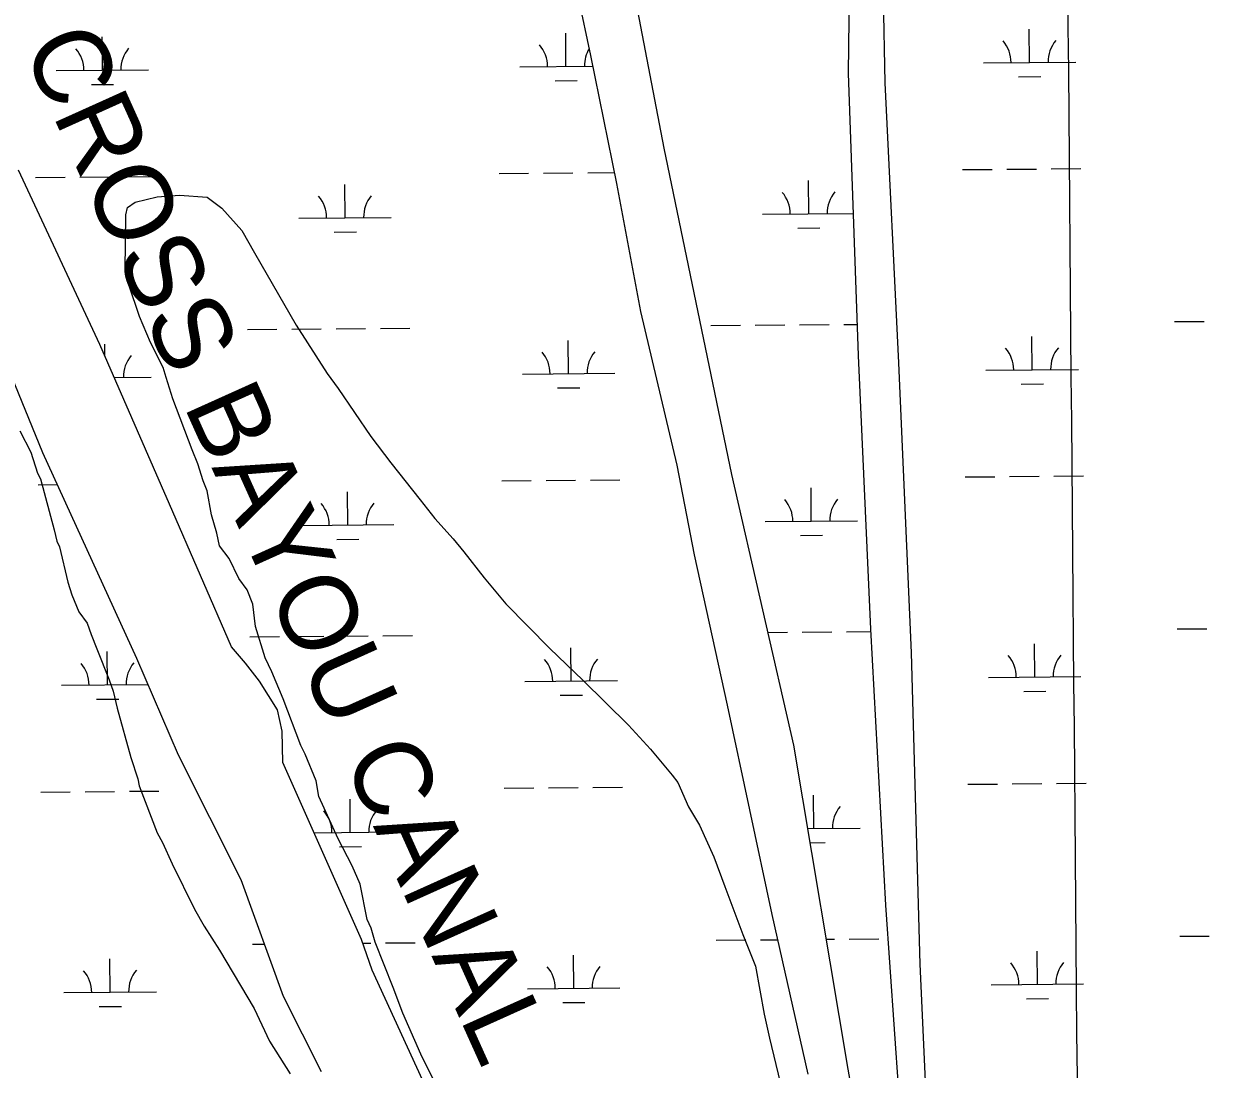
# Model space of a CAD drawing. Extents: x 3568792 to 3606828, y 529143 to 554785.
# Drawn here: x 3590936 to 3592220, y 547878 to 549010 of the extents above; entities that cross this region are included whole.
import ezdxf

# ---------------------------------------------------------------- set-up
doc = ezdxf.new("R2010")
doc.units = 0
for name, color, linetype in [('V-GRID-MAJR', 7, 'Continuous'), ('V-RIVR-IDEN', 7, 'Continuous'), ('V-SITE-VEGE', 7, 'Continuous'), ('V-TOPO-SHOR', 7, 'Continuous'), ('V-WETL-SWMP', 7, 'Continuous')]:
    doc.layers.add(name, color=color, linetype=linetype)

msp = doc.modelspace()

# ---------------------------------------------------------------- linework, layer by layer
at = {"layer": 'V-GRID-MAJR'}
msp.add_spline([(3592189.876, 534709.392), (3592137.8910000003, 540767.1), (3592085.88, 546827.892), (3592033.8680000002, 552888.7), (3592033.842, 552891.768)], degree=3, dxfattribs=at)
at = {"layer": 'V-SITE-VEGE'}
for p, q in [((3590931.8510000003, 548568.872), (3590943.856, 548545.859)), ((3590943.856, 548545.859), (3590951.282, 548522.884)), ((3590951.282, 548522.884), (3590954.2800000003, 548516.75)), ((3590954.2800000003, 548516.75), (3590969.048, 548461.647)), ((3590969.048, 548461.647), (3590971.991, 548449.404)), ((3590971.991, 548449.404), (3590974.99, 548443.268)), ((3590974.99, 548443.268), (3590983.804, 548405.013)), ((3590983.804, 548405.013), (3590988.259, 548391.23)), ((3590988.259, 548391.23), (3590995.728, 548372.839)), ((3590995.728, 548372.839), (3591004.778, 548360.541)), ((3591004.778, 548360.541), (3591009.247, 548348.2880000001)), ((3591009.247, 548348.2880000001), (3591015.214, 548332.961)), ((3591015.214, 548332.961), (3591028.651, 548299.247)), ((3591028.651, 548299.247), (3591033.12, 548286.9890000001)), ((3591033.12, 548286.9890000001), (3591037.534, 548268.627)), ((3591037.534, 548268.627), (3591052.318, 548215.0490000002)), ((3591052.318, 548215.0490000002), (3591059.742, 548192.077)), ((3591059.742, 548192.077), (3591061.2, 548184.428)), ((3591061.2, 548184.428), (3591080.591, 548133.86)), ((3591080.591, 548133.86), (3591086.602, 548123.1190000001)), ((3591086.602, 548123.1190000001), (3591097.0810000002, 548100.117)), ((3591097.0810000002, 548100.117), (3591121.065, 548051.037)), ((3591121.065, 548051.037), (3591131.588, 548032.617)), ((3591131.588, 548032.617), (3591148.146, 548006.51)), ((3591148.146, 548006.51), (3591185.7490000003, 547943.56)), ((3591185.7490000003, 547943.56), (3591202.225, 547908.292)), ((3591202.225, 547908.292), (3591224.809, 547872.968))]:
    msp.add_line(p, q, dxfattribs=at)
for points in [[(3591139.3170000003, 548477.978), (3591134.971, 548503.975), (3591130.488, 548514.702), (3591124.549, 548533.081), (3591118.579, 548548.404), (3591097.704, 548603.5650000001), (3591090.278, 548626.537), (3591087.3200000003, 548637.253), (3591073.318, 548664.587), (3591061.5870000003, 548692.659), (3591049.914, 548726.724), (3591046.063, 548742.7390000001), (3591046.608, 548802.657), (3591048.679, 548810.628), (3591056.721, 548816.549), (3591080.744, 548822.322), (3591104.73, 548824.102), (3591134.6720000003, 548821.833), (3591150.542, 548809.702), (3591172.296, 548785.536), (3591186.059, 548761.439), (3591231.289, 548683.128), (3591264.771, 548630.887), (3591276.611, 548614.8), (3591312.09, 548562.542), (3591333.807, 548534.38), (3591365.4020000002, 548494.142), (3591381.198, 548474.025), (3591400.972, 548451.872), (3591412.83, 548437.781), (3591434.544, 548409.6190000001), (3591458.258, 548381.439), (3591505.7600000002, 548333.0650000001), (3591541.403, 548298.786), (3591590.899, 548250.3960000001), (3591614.631, 548224.212), (3591638.345, 548196.031), (3591644.2660000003, 548187.987), (3591656.0130000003, 548161.914), (3591667.816, 548141.831), (3591683.485, 548107.732), (3591695.179, 548075.664), (3591714.68, 548023.553), (3591728.353, 547989.47), (3591737.866, 547937.447), (3591743.62, 547911.429), (3591755.171, 547863.383)], [(3591408.095, 547809.777), (3591366.106, 547894.142), (3591346.661, 547938.6), (3591336.222, 547966.18), (3591316.8170000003, 548015.2220000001), (3591312.377, 548030.529), (3591307.88, 548039.734), (3591300.593, 548077.9720000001), (3591291.612, 548097.904), (3591276.607, 548127.053), (3591255.648, 548173.053), (3591252.748, 548189.875), (3591240.795, 548218.998), (3591236.298, 548228.197), (3591216.9080000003, 548278.765), (3591204.958, 548307.885), (3591197.4620000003, 548323.225), (3591187.078, 548356.912), (3591184.2460000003, 548381.3690000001), (3591178.278, 548396.692), (3591169.228, 548408.991), (3591158.734, 548430.464), (3591148.173, 548444.302), (3591145.244, 548458.071), (3591139.3170000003, 548477.978)]]:
    msp.add_lwpolyline(points, dxfattribs=at)
at = {"layer": 'V-TOPO-SHOR'}
for p, q in [((3591498.5509425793, 549219.0339305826), (3591549.8279611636, 548975.2679530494)), ((3591868.9899969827, 548945.3859801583), (3591865.754996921, 549101.4719797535)), ((3591549.8279611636, 548975.2679530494), (3591578.0129686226, 548836.7039620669)), ((3591883.481997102, 548642.5949809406), (3591868.9899969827, 548945.3859801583)), ((3591018.634015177, 548662.3170183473), (3590930.725007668, 548851.04600927)), ((3591578.0129686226, 548836.7039620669), (3591603.8499789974, 548697.9269746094)), ((3590885.417846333, 548719.1330112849), (3590956.6858434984, 548545.2190114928)), ((3591603.8499789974, 548697.9269746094), (3591643.2780283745, 548531.5750343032)), ((3591094.0170223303, 548489.4210269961), (3591018.634015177, 548662.3170183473)), ((3591897.401997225, 548328.5479817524), (3591883.481997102, 548642.5949809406)), ((3590956.685843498, 548545.2190114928), (3591058.2468395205, 548322.698011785)), ((3591643.2780283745, 548531.5750343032), (3591661.8710336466, 548434.7430406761)), ((3591161.0040287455, 548334.90203475), (3591094.0170223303, 548489.4210269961)), ((3591661.8710336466, 548434.7430406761), (3591697.92904226, 548271.8240510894)), ((3591176.3280290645, 548317.2840351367), (3591161.0040287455, 548334.90203475)), ((3591058.2468395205, 548322.698011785), (3591103.282837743, 548218.2350119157)), ((3591906.7739973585, 547991.6679826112), (3591897.401997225, 548328.5479817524)), ((3591191.5200295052, 548297.9070356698), (3591176.3280290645, 548317.2840351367)), ((3591210.8290304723, 548266.9960368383), (3591191.520029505, 548297.9070356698)), ((3591215.8960317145, 548243.6050383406), (3591210.8290304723, 548266.9960368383)), ((3591697.92904226, 548271.8240510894), (3591746.0790515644, 548045.3310623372)), ((3591216.6430338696, 548209.6960409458), (3591215.8960317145, 548243.6050383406)), ((3591103.282837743, 548218.2350119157), (3591171.3858351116, 548083.296012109)), ((3591301.7100417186, 548018.0600504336), (3591216.6430338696, 548209.6960409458)), ((3591171.3858351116, 548083.296012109), (3591217.0438332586, 547957.008012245)), ((3591746.0790515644, 548045.3310623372), (3591785.0970606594, 547872.5320733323)), ((3591313.4930432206, 547985.1070522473), (3591301.7100417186, 548018.0600504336)), ((3591418.3980524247, 547756.1030633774), (3591313.4930432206, 547985.1070522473)), ((3591921.7719974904, 547654.2659834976), (3591906.7739973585, 547991.6679826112)), ((3591217.0438332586, 547957.008012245), (3591258.1798316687, 547875.2210123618))]:
    msp.add_line(p, q, dxfattribs=at)
msp.add_lwpolyline([(3591768.64, 550819.566), (3591822.072, 549589.773), (3591832.536, 549232.539), (3591830.6780000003, 549101.4720000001), (3591828.613, 548955.841), (3591839.561, 548650.385), (3591852.824, 548354.2930000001), (3591869.345, 548055.355), (3591888.021, 547787.0160000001), (3591897.461, 547612.491), (3591901.025, 547539.961), (3591899.31, 547519.095), (3591896.367, 547517.949), (3591890.829, 547528.205), (3591828.785, 547878), (3591769.915, 548228.469), (3591702.663, 548521.533), (3591629.3880000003, 548874.715), (3591572.049, 549174.258), (3591501.477, 549714.535), (3591448.044, 549848.208), (3591341.179, 549990.7930000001), (3590967.151, 550908.682)], dxfattribs=at)
at = {"layer": 'V-WETL-SWMP'}
for p, q in [((3591498.5509425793, 549219.0339305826), (3591549.8279611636, 548975.2679530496)), ((3591868.9899969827, 548945.3859801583), (3591865.754996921, 549101.4719797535)), ((3591523.266641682, 548963.4035290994), (3591522.962947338, 548999.4022467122)), ((3592025.1560980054, 548967.637303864), (3592024.8524059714, 549003.6360228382)), ((3591021.376514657, 548959.169488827), (3591021.0728203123, 548995.1682064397)), ((3591549.8279611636, 548975.2679530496), (3591578.012968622, 548836.7039620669)), ((3590971.37829516, 548958.7476943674), (3591071.374734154, 548959.5912832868)), ((3591473.268422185, 548962.9817346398), (3591552.1916435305, 548963.6475458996)), ((3591975.157877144, 548967.2155093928), (3592075.1543188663, 548968.059098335)), ((3591511.3972442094, 548947.8718481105), (3591535.3963895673, 548948.0743094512)), ((3592013.286699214, 548952.1056222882), (3592037.2858452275, 548952.3080836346)), ((3591009.507117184, 548943.6378078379), (3591033.506262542, 548943.8402691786)), ((3591883.481997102, 548642.5949809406), (3591868.9899969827, 548945.3859801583)), ((3591018.634015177, 548662.3170183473), (3590930.725007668, 548851.0460092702)), ((3590996.943198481, 548843.5272616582), (3591028.942058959, 548843.7972101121)), ((3591044.941489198, 548843.9321843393), (3591076.940349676, 548844.2021327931)), ((3591450.835034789, 548847.3563792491), (3591482.8338952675, 548847.6263277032)), ((3591498.833325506, 548847.7613019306), (3591530.8321859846, 548848.0312503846)), ((3591546.8316162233, 548848.1662246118), (3591575.632032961, 548848.4091903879)), ((3591952.7244817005, 548851.5901496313), (3591984.723343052, 548851.8600980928)), ((3592000.722773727, 548851.9950723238), (3592032.721635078, 548852.2650207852)), ((3592048.7210657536, 548852.3999950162), (3592080.7199271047, 548852.6699434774)), ((3590948.944907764, 548843.1223389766), (3590980.943768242, 548843.3922874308)), ((3591284.1686652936, 548799.5186997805), (3591283.8649709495, 548835.5174173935)), ((3591578.012968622, 548836.7039620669), (3591603.8499789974, 548697.9269746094)), ((3591786.058284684, 548803.7525522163), (3591785.7545920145, 548839.7512707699)), ((3591234.170445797, 548799.0969053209), (3591334.1668847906, 548799.9404942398)), ((3591736.0600641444, 548803.3307577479), (3591834.049544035, 548804.1574155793)), ((3591272.2992678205, 548783.9870187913), (3591296.298413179, 548784.1894801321)), ((3591774.1888862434, 548788.2208708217), (3591798.188032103, 548788.4233321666)), ((3590885.417846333, 548719.1330112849), (3590956.685843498, 548545.219011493)), ((3591603.8499789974, 548697.9269746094), (3591643.2780283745, 548531.5750343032)), ((3591178.3413834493, 548678.5506527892), (3591210.340243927, 548678.8206012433)), ((3591226.3396741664, 548678.95557547), (3591258.3385346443, 548679.2255239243)), ((3591274.3379648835, 548679.3604981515), (3591306.3368253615, 548679.6304466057)), ((3591322.3362556, 548679.7654208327), (3591354.3351160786, 548680.0353692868)), ((3591680.2309950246, 548682.7845020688), (3591712.2298561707, 548683.0544505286)), ((3591728.2292867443, 548683.1894247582), (3591760.22814789, 548683.4593732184)), ((3591776.2275784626, 548683.5943474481), (3591808.2264396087, 548683.864295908)), ((3591824.2258701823, 548683.9992701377), (3591838.3519227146, 548684.1184401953)), ((3592182.120952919, 548687.0184571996), (3592214.11981427, 548687.2884056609)), ((3591526.0730726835, 548630.7403796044), (3591525.769378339, 548666.7390972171)), ((3592027.962507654, 548634.9741417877), (3592027.65881562, 548670.9728607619)), ((3591094.0170223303, 548489.4210269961), (3591018.634015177, 548662.3170183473)), ((3591023.984362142, 548650.0456381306), (3591023.879251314, 548662.5050569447)), ((3591897.401997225, 548328.5479817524), (3591883.481997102, 548642.5949809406)), ((3591034.210660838, 548626.5909350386), (3591074.1811651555, 548626.9281337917)), ((3591476.0748531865, 548630.3185851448), (3591576.071292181, 548631.1621740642)), ((3591977.964286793, 548634.5523473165), (3592077.960728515, 548635.3959362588)), ((3591514.203675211, 548615.2086986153), (3591538.2028205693, 548615.411159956)), ((3592016.093108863, 548619.442460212), (3592040.092254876, 548619.6449215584)), ((3590956.685843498, 548545.219011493), (3591058.2468395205, 548322.698011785)), ((3591643.2780283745, 548531.5750343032), (3591661.8710336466, 548434.7430406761)), ((3590951.7507421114, 548510.4588991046), (3590972.4709550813, 548510.6336987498)), ((3591453.641465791, 548514.6932297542), (3591485.640326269, 548514.9631782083)), ((3591501.639756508, 548515.0981524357), (3591533.638616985, 548515.3681008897)), ((3591549.6380472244, 548515.5030751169), (3591581.6369077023, 548515.7730235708)), ((3591955.530891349, 548518.9269875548), (3591987.5297527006, 548519.1969360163)), ((3592003.5291833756, 548519.3319102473), (3592035.5280447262, 548519.6018587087)), ((3592051.5274754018, 548519.7368329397), (3592083.526336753, 548520.0067814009)), ((3591286.9750962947, 548466.8555502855), (3591286.67140195, 548502.8542678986)), ((3591788.864700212, 548471.0893940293), (3591788.5610075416, 548507.0881125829)), ((3591161.004028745, 548334.9020347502), (3591094.0170223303, 548489.4210269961)), ((3591738.8664796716, 548470.667599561), (3591838.8629207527, 548471.5111884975)), ((3591236.9768767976, 548466.433755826), (3591336.9733157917, 548467.2773447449)), ((3591275.105698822, 548451.3238692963), (3591299.1048441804, 548451.5263306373)), ((3591776.9953017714, 548455.5577126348), (3591800.99444763, 548455.7601739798)), ((3591661.8710336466, 548434.7430406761), (3591697.92904226, 548271.8240510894)), ((3591181.1478144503, 548345.8875032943), (3591213.1466749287, 548346.1574517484)), ((3591229.1461051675, 548346.2924259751), (3591261.1449656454, 548346.5623744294)), ((3591277.1443958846, 548346.6973486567), (3591309.1432563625, 548346.9672971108)), ((3591325.1426866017, 548347.1022713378), (3591357.1415470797, 548347.3722197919)), ((3591741.884416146, 548350.6177883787), (3591763.0345634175, 548350.7962150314)), ((3591779.0339939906, 548350.9311892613), (3591811.0328551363, 548351.2011377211)), ((3591827.0322857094, 548351.3361119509), (3591852.9753042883, 548351.5549721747)), ((3592184.9273625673, 548354.3552951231), (3592216.9262239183, 548354.6252435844)), ((3591176.3280290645, 548317.2840351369), (3591161.004028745, 548334.9020347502)), ((3591528.879503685, 548298.0772301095), (3591528.5758093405, 548334.0759477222)), ((3592030.768917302, 548302.3109797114), (3592030.4652252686, 548338.3096986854)), ((3591026.988766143, 548293.8428909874), (3591026.6850742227, 548329.8416100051)), ((3591058.2468395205, 548322.698011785), (3591103.282837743, 548218.2350119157)), ((3591906.773997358, 547991.6679826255), (3591897.401997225, 548328.5479817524)), ((3591191.5200295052, 548297.9070356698), (3591176.3280290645, 548317.2840351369)), ((3590976.990546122, 548293.4210965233), (3591070.5284802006, 548294.2102002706)), ((3591210.8290304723, 548266.9960368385), (3591191.5200295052, 548297.9070356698)), ((3591478.881284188, 548297.6554356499), (3591578.8777231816, 548298.4990245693)), ((3591980.7706964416, 548301.88918524), (3592080.7671381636, 548302.7327741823)), ((3591517.0101062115, 548282.5455491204), (3591541.0092515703, 548282.7480104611)), ((3592018.8995185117, 548286.7792981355), (3592042.898664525, 548286.981759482)), ((3591015.1193675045, 548278.3112093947), (3591039.118513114, 548278.5136707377)), ((3591215.8960317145, 548243.6050383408), (3591210.8290304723, 548266.9960368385)), ((3591697.92904226, 548271.8240510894), (3591746.0790515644, 548045.3310623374)), ((3591216.6430338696, 548209.6960409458), (3591215.8960317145, 548243.6050383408)), ((3591103.282837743, 548218.2350119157), (3591171.3858351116, 548083.296012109)), ((3591301.710041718, 548018.0600504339), (3591216.6430338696, 548209.6960409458)), ((3590954.557150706, 548177.7957366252), (3590986.5560115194, 548178.0656850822)), ((3591002.5554419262, 548178.2006593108), (3591034.5543027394, 548178.4706077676)), ((3591050.553733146, 548178.6055819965), (3591082.552593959, 548178.8755304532)), ((3591456.447896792, 548182.0300802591), (3591488.44675727, 548182.3000287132)), ((3591504.446187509, 548182.4350029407), (3591536.445047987, 548182.7049513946)), ((3591552.444478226, 548182.8399256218), (3591584.4433387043, 548183.1098740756)), ((3591958.3373009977, 548186.2638254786), (3591990.3361623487, 548186.53377394)), ((3592006.3355930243, 548186.6687481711), (3592038.3344543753, 548186.9386966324)), ((3592054.333885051, 548187.0736708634), (3592086.332746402, 548187.3436193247)), ((3591289.781527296, 548134.1924007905), (3591289.4778329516, 548170.1911184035)), ((3591791.6711157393, 548138.4262358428), (3591791.367423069, 548174.4249543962)), ((3591785.0492981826, 548138.3703729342), (3591841.66933628, 548138.8480303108)), ((3591250.306843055, 548133.8593848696), (3591339.7797467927, 548134.6141952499)), ((3591277.912129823, 548118.6607198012), (3591301.911275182, 548118.8631811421)), ((3591787.6377435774, 548122.9606606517), (3591803.8008631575, 548123.0970157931)), ((3591171.3858351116, 548083.296012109), (3591217.0438332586, 547957.008012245)), ((3591746.0790515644, 548045.3310623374), (3591785.097060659, 547872.5320733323)), ((3591183.953617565, 548013.2240439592), (3591196.680744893, 548013.3314124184)), ((3591313.4930432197, 547985.1070522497), (3591301.710041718, 548018.0600504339)), ((3591303.079795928, 548014.2293195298), (3591311.9496873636, 548014.3041476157)), ((3591327.949117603, 548014.4391218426), (3591359.9479780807, 548014.7090702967)), ((3591685.844372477, 548017.4583940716), (3591717.843232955, 548017.7283425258)), ((3591733.842663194, 548017.8633167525), (3591752.2462113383, 548018.0185725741)), ((3591805.190392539, 548018.4650159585), (3591813.839270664, 548018.5379795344)), ((3591829.838701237, 548018.6729537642), (3591861.8375623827, 548018.942902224)), ((3592187.733772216, 548021.6921330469), (3592219.732633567, 548021.9620815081)), ((3591029.795174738, 547961.179728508), (3591029.4914828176, 547997.1784475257)), ((3591531.685934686, 547965.4140806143), (3591531.3822403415, 548001.412798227)), ((3592033.575326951, 547969.6478176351), (3592033.2716349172, 548005.6465366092)), ((3591418.3980524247, 547756.1030633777), (3591313.4930432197, 547985.1070522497)), ((3591921.7719974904, 547654.2659834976), (3591906.7739973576, 547991.6679826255)), ((3590979.796954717, 547960.7579340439), (3591079.7933947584, 547961.6015229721)), ((3591481.687715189, 547964.9922861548), (3591581.6841541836, 547965.8358750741)), ((3591983.5771060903, 547969.2260231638), (3592083.5735478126, 547970.0696121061)), ((3591017.9257761, 547945.6480469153), (3591041.924921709, 547945.8505082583)), ((3591217.0438332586, 547957.008012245), (3591258.1798316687, 547875.2210123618)), ((3591519.8165372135, 547949.8823996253), (3591543.8156825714, 547950.084860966)), ((3592021.7059281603, 547954.1161360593), (3592045.705074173, 547954.3185974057))]:
    msp.add_line(p, q, dxfattribs=at)
msp.add_lwpolyline([(3591768.64, 550819.566), (3591822.072, 549589.773), (3591832.536, 549232.539), (3591830.6780000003, 549101.4720000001), (3591828.613, 548955.841), (3591839.561, 548650.385), (3591852.824, 548354.2930000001), (3591869.345, 548055.355), (3591888.021, 547787.0160000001), (3591897.461, 547612.491), (3591901.025, 547539.961), (3591899.31, 547519.095), (3591896.367, 547517.949), (3591890.829, 547528.205), (3591828.785, 547878), (3591769.915, 548228.469), (3591702.663, 548521.533), (3591629.3880000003, 548874.715), (3591572.049, 549174.258), (3591501.477, 549714.535), (3591448.044, 549848.208), (3591341.179, 549990.7930000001), (3590967.151, 550908.682)], dxfattribs=at)
for centre, radius, start, end in [((3591468.021667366, 548963.4122920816), 35.246287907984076, 359.71152654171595, 41.25518487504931), ((3591969.9111222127, 548967.6460668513), 35.24628790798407, 359.7115265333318, 41.255184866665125), ((3592080.3930630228, 548968.578113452), 35.246287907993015, 139.71152352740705, 181.25518186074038), ((3590966.131540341, 548959.1782518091), 35.246287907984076, 359.71152654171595, 41.25518487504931), ((3591076.613478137, 548960.1102983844), 35.24628790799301, 139.71152352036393, 181.25518185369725), ((3591578.5036051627, 548964.3443386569), 35.24628790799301, 148.96364146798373, 181.25518185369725), ((3591228.923690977, 548799.5274627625), 35.246287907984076, 359.71152654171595, 41.25518487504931), ((3591339.405628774, 548800.4595093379), 35.24628790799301, 139.71152352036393, 181.25518185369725), ((3591730.813309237, 548803.7613152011), 35.24628790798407, 359.7115265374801, 41.255184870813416), ((3591841.2952493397, 548804.6933617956), 35.24628790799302, 139.7115235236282, 181.2551818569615), ((3591470.828098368, 548630.7491425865), 35.246287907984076, 359.71152654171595, 41.25518487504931), ((3591581.310036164, 548631.6811891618), 35.24628790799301, 139.71152352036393, 181.25518185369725), ((3591972.7175318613, 548634.9829047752), 35.24628790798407, 359.7115265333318, 41.255184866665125), ((3592083.1994726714, 548635.9149513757), 35.246287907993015, 139.71152352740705, 181.25518186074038), ((3591079.4199091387, 548627.4471488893), 35.24628790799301, 139.71152352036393, 181.25518185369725), ((3591231.7301219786, 548466.8643132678), 35.246287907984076, 359.71152654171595, 41.25518487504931), ((3591342.2120597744, 548467.796359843), 35.24628790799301, 139.71152352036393, 181.25518185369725), ((3591733.619724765, 548471.0981570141), 35.24628790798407, 359.7115265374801, 41.255184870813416), ((3591844.1016648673, 548472.0302036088), 35.24628790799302, 139.7115235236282, 181.2551818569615), ((3591082.2257302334, 548294.7837005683), 35.246287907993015, 139.71152354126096, 181.25518187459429), ((3591473.634529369, 548298.0859930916), 35.246287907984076, 359.71152654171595, 41.25518487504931), ((3591584.1164671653, 548299.0180396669), 35.24628790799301, 139.71152352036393, 181.25518185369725), ((3591975.5239415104, 548302.3197426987), 35.24628790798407, 359.7115265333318, 41.255184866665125), ((3592086.00588232, 548303.2517892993), 35.246287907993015, 139.71152352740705, 181.25518186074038), ((3590971.7437912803, 548293.8516539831), 35.24628790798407, 359.71152651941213, 41.25518485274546), ((3591234.5365529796, 548134.2011637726), 35.246287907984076, 359.71152654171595, 41.25518487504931), ((3591345.018490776, 548135.1332103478), 35.24628790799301, 139.71152352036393, 181.25518185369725), ((3591846.908080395, 548139.3670454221), 35.24628790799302, 139.7115235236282, 181.2551818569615), ((3590974.5501998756, 547961.1884915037), 35.24628790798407, 359.71152651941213, 41.25518485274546), ((3591085.032138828, 547962.1205380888), 35.246287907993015, 139.71152354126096, 181.25518187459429), ((3591476.44096037, 547965.4228435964), 35.246287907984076, 359.71152654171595, 41.25518487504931), ((3591586.922898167, 547966.3548901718), 35.24628790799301, 139.71152352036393, 181.25518185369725), ((3591978.3303511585, 547969.6565806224), 35.24628790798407, 359.7115265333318, 41.255184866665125), ((3592088.8122919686, 547970.588627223), 35.246287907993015, 139.71152352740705, 181.25518186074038)]:
    msp.add_arc(centre, radius, start, end, dxfattribs=at)

# ---------------------------------------------------------------- texts
at = {"layer": 'V-RIVR-IDEN'}
msp.add_text('CROSS BAYOU CANAL', height=82.99983200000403, rotation=294.2539367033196, dxfattribs=at).set_placement((3590934.067093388, 548984.66000437))

doc.saveas('drawing.dxf')
